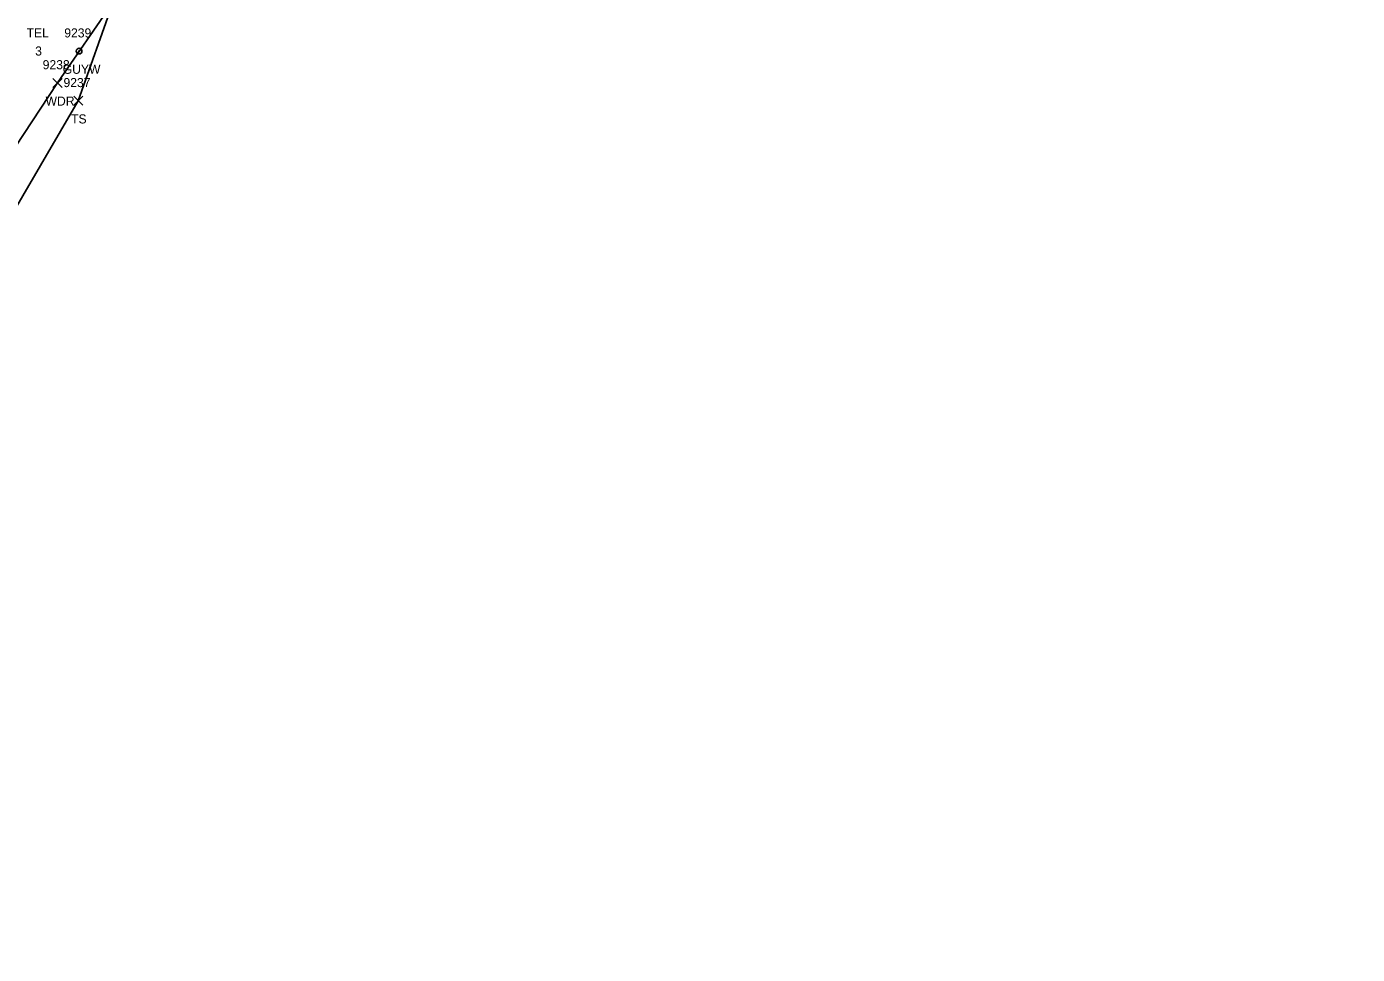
# Model space of a CAD drawing. Extents: x 1462089 to 1464015, y 730534 to 736144.
# Drawn here: x 1463384.9 to 1463677.9, y 735530.8 to 735734.9 of the extents above; entities that cross this region are included whole.
import ezdxf

# ---------------------------------------------------------------- set-up
doc = ezdxf.new("R2010")
doc.units = 0
for name, color, linetype in [('L_A', 7, 'Continuous'), ('L_I', 7, 'Continuous'), ('L_TIC', 7, 'Continuous'), ('LAWA', 7, 'Continuous'), ('LELB', 7, 'Continuous'), ('U_A', 7, 'Continuous'), ('U_C', 7, 'Continuous'), ('U_I', 7, 'Continuous'), ('UPGW', 7, 'Continuous')]:
    doc.layers.add(name, color=color, linetype=linetype)

msp = doc.modelspace()

# ---------------------------------------------------------------- linework, layer by layer
at = {"layer": 'L_TIC'}
for points in [[(1463390.71, 735721.54), (1463392.71, 735723.54)], [(1463392.71, 735721.54), (1463390.71, 735723.54)], [(1463395.29, 735717.61), (1463397.29, 735719.61)], [(1463397.29, 735717.61), (1463395.29, 735719.61)]]:
    msp.add_lwpolyline(points, dxfattribs=at)
at = {"layer": 'LAWA'}
msp.add_lwpolyline([(1463323.15, 735530.75), (1463314.53, 735532.57), (1463317.39, 735573.32), (1463323.72, 735594.76), (1463346.67, 735624.96), (1463352.35, 735628.7), (1463353.17, 735632.53), (1463355.32, 735640.14), (1463356.4, 735643.58), (1463365.65, 735683.09), (1463391.71, 735722.54), (1463403.96, 735740.3), (1463427.42, 735756.07)], dxfattribs=at)
at = {"layer": 'LELB'}
msp.add_lwpolyline([(1463371.83, 735676.77), (1463396.29, 735718.61), (1463403.96, 735740.3), (1463417.92, 735754.73), (1463419.25, 735757.44), (1463421.86, 735760.6), (1463421.3, 735762.49), (1463441.16, 735784.28), (1463473.37, 735806.03), (1463505.91, 735842.53), (1463539.11, 735874.83), (1463546.68, 735877.7), (1463549.64, 735880.85), (1463554.96, 735885.93), (1463568.33, 735898.33), (1463592.34, 735927.93), (1463622.91, 735958.16), (1463636.62, 735965.13), (1463663.48, 735988.16), (1463677.95, 735987.31)], dxfattribs=at)
at = {"layer": 'UPGW'}
for radius in [0.625, 0.0833]:
    msp.add_circle((1463396.47, 735729.54), radius, dxfattribs=at)

# ---------------------------------------------------------------- texts
at = {"layer": 'L_A'}
for s, p in [('WDR', (1463389.08, 735717.54)), ('TS', (1463394.7, 735713.61))]:
    msp.add_text(s, height=2, dxfattribs=at).set_placement(p)
at = {"layer": 'L_I'}
for s, p in [('9238', (1463388.45, 735725.54)), ('9237', (1463393.03, 735721.61))]:
    msp.add_text(s, height=2, dxfattribs=at).set_placement(p)
at = {"layer": 'U_A'}
for s, p in [('TEL', (1463384.91, 735732.55)), ('GUYW', (1463392.86, 735724.54))]:
    msp.add_text(s, height=2, dxfattribs=at).set_placement(p)
at = {"layer": 'U_C'}
msp.add_text('3', height=2, dxfattribs=at).set_placement((1463386.79, 735728.55))
at = {"layer": 'U_I'}
msp.add_text('9239', height=2, dxfattribs=at).set_placement((1463393.2, 735732.54))

doc.saveas('drawing.dxf')
